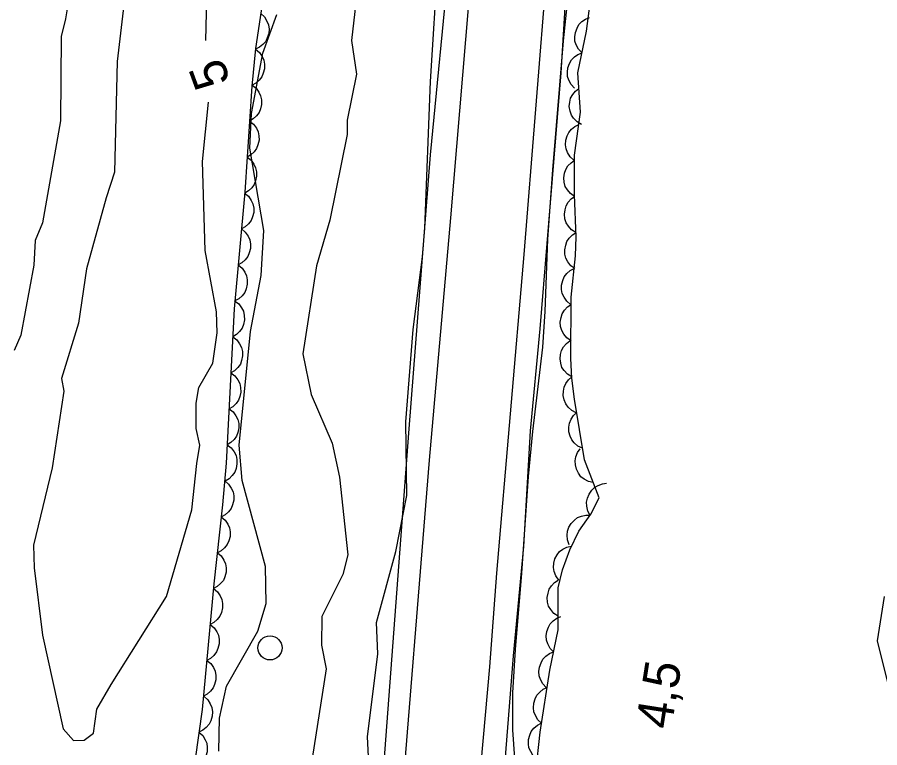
# Model space of a CAD drawing. Extents: x 282461 to 284471, y 5554090 to 5557646.
# Drawn here: x 283458.8 to 283530.4, y 5555927 to 5555987.7 of the extents above; entities that cross this region are included whole.
import ezdxf

# ---------------------------------------------------------------- set-up
doc = ezdxf.new("R2010")
doc.units = 0
for name, color, linetype in [('Niveau 1', 7, 'Continuous'), ('Niveau 2', 7, 'Continuous'), ('Niveau 21', 7, 'Continuous'), ('Niveau 3', 7, 'Continuous'), ('Niveau 36', 7, 'Continuous'), ('Niveau 44', 7, 'Continuous')]:
    doc.layers.add(name, color=color, linetype=linetype)

msp = doc.modelspace()

# ---------------------------------------------------------------- linework, layer by layer
at = {"layer": 'Niveau 1'}
for points in [[(283495.33, 5555867.29), (283496.19, 5555875.17), (283495.95, 5555877.9), (283496.2, 5555880.14), (283497.06, 5555893.64), (283497.86, 5555899.31), (283498.08, 5555902.18), (283498.09, 5555907.62), (283498.26, 5555909.94), (283499.81, 5555920.99), (283500.03, 5555923.64), (283500.12, 5555926.12), (283499.96, 5555928.49), (283499.96, 5555931.57), (283500.17, 5555935.18), (283500.71, 5555941.52), (283501.27, 5555949.54), (283501.63, 5555953.29), (283502.46, 5555960.29), (283502.65, 5555963.27), (283502.86, 5555969.26), (283503.28, 5555975.05), (283504.17, 5555985.76), (283504.92, 5555992.93)], [(283483.82, 5555861.94), (283485.65, 5555873.82), (283486.03, 5555880.59), (283485.45, 5555890.09), (283486.21, 5555901.8), (283487.11, 5555907.65), (283487.25, 5555912.96), (283487.96, 5555917.64), (283488.21, 5555921.36), (283487.87, 5555927.92), (283488.75, 5555934.8), (283488.63, 5555937.41), (283490.24, 5555943.3), (283491.15, 5555947.97), (283491.07, 5555954.1), (283491.67, 5555961.77), (283492.46, 5555967.8), (283492.64, 5555970.19), (283493.13, 5555982.39), (283493.76, 5555992.5)], [(283474.45, 5555985.8), (283474.59, 5555991.58)], [(283467.7, 5555989.24), (283467.08, 5555984.05), (283466.86, 5555974.83), (283466.18, 5555972.71), (283464.55, 5555966.81), (283463.87, 5555962.28), (283462.46, 5555957.7), (283462.65, 5555956.64), (283461.68, 5555950.27), (283460.14, 5555943.84), (283460.2, 5555941.96), (283460.89, 5555936.36), (283462.59, 5555928.58), (283463.46, 5555927.59), (283464.34, 5555927.62), (283465.12, 5555928.21), (283465.4, 5555930.2), (283466.59, 5555932.25), (283471.18, 5555939.58), (283473.28, 5555946.77), (283473.71, 5555950.63), (283473.96, 5555952.15), (283473.65, 5555953.55), (283473.65, 5555955.63), (283473.86, 5555956.94), (283475.02, 5555958.98), (283475.4, 5555961.48), (283475.34, 5555963.24), (283474.4, 5555968.33), (283474.17, 5555975.73), (283474.68, 5555980.66)]]:
    msp.add_lwpolyline(points, dxfattribs=at)
at = {"layer": 'Niveau 2'}
for points in [[(283487.52, 5555994.23), (283486.56, 5555985.8), (283486.96, 5555983), (283486.19, 5555979.17), (283486.18, 5555977.98), (283484.76, 5555970.84), (283483.65, 5555967.07), (283482.5, 5555959.75), (283483.19, 5555956.36), (283484.96, 5555952.32), (283485.57, 5555949.49), (283486.25, 5555943.03), (283485.82, 5555941.39), (283484.09, 5555937.91), (283484.06, 5555935.53), (283484.44, 5555933.56), (283483.15, 5555925.22)], [(283463.07, 5555989.28), (283462.8, 5555987.59), (283462.43, 5555986.11), (283462.37, 5555979.1), (283460.89, 5555970.62), (283460.28, 5555969.17), (283460.15, 5555967.12), (283459.09, 5555961.29), (283458.53, 5555960.03)], [(283475.52, 5555926.73), (283475.59, 5555929.46), (283476.17, 5555932.11), (283478.78, 5555936.68), (283479.46, 5555938.98), (283479.4, 5555942.06), (283477.46, 5555949.22), (283477.23, 5555952.16), (283478.17, 5555961.6), (283479.05, 5555966.25), (283479.28, 5555970), (283478.12, 5555976.85), (283478.24, 5555979.73), (283479.19, 5555984.73), (283480.36, 5555987.96)], [(283530.8, 5555939.57), (283530.23, 5555935.9), (283531.19, 5555931.98)]]:
    msp.add_lwpolyline(points, dxfattribs=at)
at = {"layer": 'Niveau 21'}
for points in [[(283460.71, 5555718.97), (283464.36, 5555736.1), (283469.98, 5555765.27), (283471.92, 5555775.57), (283474.52, 5555790.34), (283476.3, 5555799.49), (283477.96, 5555808.81), (283480.08, 5555821.56), (283481.62, 5555831.93), (283482.77, 5555840.04), (283484.86, 5555856.85), (283486.57, 5555874.63), (283490.46, 5555919.03), (283493.03, 5555950.9), (283494.81, 5555971.05), (283497.52, 5556003.36), (283498.59, 5556015.13), (283507.24, 5556117.01)], [(283469.14, 5555728.42), (283472.32, 5555743.35), (283473.9, 5555752.15), (283475.3, 5555758.17), (283476.57, 5555764.88), (283481.78, 5555793.89), (283484.88, 5555811.49), (283487.66, 5555829.11), (283488.7, 5555836.23), (283489.73, 5555844.57), (283490.72, 5555851.64), (283493.04, 5555874.78), (283495.51, 5555902.08), (283496.11, 5555911.14), (283496.8, 5555918.44), (283497.32, 5555925.68), (283498.06, 5555933.74), (283498.64, 5555941.5), (283500.91, 5555967.99), (283502.83, 5555992.18), (283504.27, 5556007.2), (283509.33, 5556065.83), (283511.06, 5556084.73), (283513.66, 5556115.09)], [(283492.52, 5555850.14), (283495.22, 5555873.66), (283496.11, 5555882.02), (283497.01, 5555891.93), (283497.85, 5555902.94), (283498.6, 5555916.78), (283500.02, 5555934.63), (283500.87, 5555943.73), (283501.43, 5555953.35), (283502.23, 5555961.81), (283503.97, 5555983.09), (283504.53, 5555992.19), (283505.44, 5556001.7), (283506.2, 5556008.2), (283508.29, 5556033.77), (283511.44, 5556064.1), (283513.27, 5556080.88), (283515.65, 5556109.56)], [(283503.9, 5556104.84), (283503.1, 5556096.19), (283502.47, 5556087.83), (283499.48, 5556055.91), (283498.14, 5556036.36), (283497.27, 5556024.95), (283496.66, 5556015.32), (283495.18, 5556000.44), (283494.67, 5555992.56), (283493.09, 5555976.29), (283491.31, 5555953.51), (283487.89, 5555907.7), (283485.51, 5555884.08), (283483.68, 5555866.93), (283482.17, 5555853.32), (283480.13, 5555837.14), (283478.87, 5555828.51), (283477.05, 5555817.96), (283474.47, 5555804.05), (283473.53, 5555798.33)]]:
    msp.add_lwpolyline(points, dxfattribs=at)
at = {"layer": 'Niveau 36'}
msp.add_circle((283479.783, 5555935.3), 1, dxfattribs=at)
at = {"layer": 'Niveau 44'}
for points in [[(283479.84, 5555993.64), (283478.59, 5555985.11), (283478.28, 5555981.99), (283477.68, 5555973.17), (283476.81, 5555963.49), (283476.15, 5555950.65), (283475.84, 5555947.19), (283475.13, 5555940.63), (283474.15, 5555930.17), (283472.64, 5555919.58), (283470.63, 5555900.65)], [(283501.86, 5555924.98), (283502.23, 5555928.29), (283503.03, 5555933.44), (283503.71, 5555936.79), (283503.71, 5555940.29), (283504.09, 5555941.8), (283504.68, 5555943.46), (283505.43, 5555944.99), (283506.45, 5555946.42), (283507.14, 5555947.78), (283505.9, 5555950.93), (283505.09, 5555955.97), (283504.87, 5555957.71), (283504.78, 5555959.35), (283504.81, 5555964.44), (283505.15, 5555967.88), (283505.21, 5555969.48), (283505.09, 5555972.95), (283505.09, 5555976.26), (283505.58, 5555979.84), (283505.36, 5555983.11), (283506.08, 5555986.55), (283506.51, 5555990.01)], [(283479.02, 5555988.03), (283479.33, 5555987.75), (283479.53, 5555987.4), (283479.66, 5555987.09), (283479.7, 5555986.74), (283479.68, 5555986.38), (283479.56, 5555986.01), (283479.43, 5555985.71), (283479.2, 5555985.45), (283478.91, 5555985.22), (283478.58, 5555985.06)], [(283505.71, 5555984.77), (283505.42, 5555985.07), (283505.23, 5555985.43), (283505.12, 5555985.74), (283505.1, 5555986.1), (283505.15, 5555986.46), (283505.29, 5555986.82), (283505.44, 5555987.11), (283505.69, 5555987.36), (283505.99, 5555987.57), (283506.32, 5555987.71)], [(283478.59, 5555985.06), (283478.91, 5555984.79), (283479.13, 5555984.46), (283479.27, 5555984.16), (283479.33, 5555983.81), (283479.32, 5555983.44), (283479.22, 5555983.07), (283479.1, 5555982.77), (283478.88, 5555982.5), (283478.61, 5555982.25), (283478.29, 5555982.08)], [(283505.09, 5555981.83), (283504.8, 5555982.13), (283504.61, 5555982.49), (283504.5, 5555982.8), (283504.49, 5555983.16), (283504.53, 5555983.52), (283504.67, 5555983.88), (283504.82, 5555984.17), (283505.07, 5555984.42), (283505.37, 5555984.63), (283505.71, 5555984.77)], [(283478.29, 5555982.08), (283478.62, 5555981.82), (283478.85, 5555981.49), (283479, 5555981.2), (283479.07, 5555980.85), (283479.08, 5555980.48), (283478.99, 5555980.11), (283478.88, 5555979.8), (283478.66, 5555979.52), (283478.39, 5555979.27), (283478.08, 5555979.09)], [(283505.65, 5555978.81), (283505.29, 5555979.02), (283505.01, 5555979.32), (283504.82, 5555979.59), (283504.71, 5555979.92), (283504.65, 5555980.29), (283504.69, 5555980.67), (283504.76, 5555980.99), (283504.93, 5555981.29), (283505.16, 5555981.58), (283505.45, 5555981.8)], [(283478.08, 5555979.09), (283478.41, 5555978.83), (283478.65, 5555978.5), (283478.8, 5555978.2), (283478.86, 5555977.86), (283478.87, 5555977.49), (283478.78, 5555977.12), (283478.67, 5555976.81), (283478.46, 5555976.53), (283478.19, 5555976.28), (283477.88, 5555976.1)], [(283505.03, 5555975.84), (283504.72, 5555976.12), (283504.51, 5555976.47), (283504.38, 5555976.77), (283504.33, 5555977.12), (283504.35, 5555977.49), (283504.47, 5555977.85), (283504.6, 5555978.15), (283504.83, 5555978.42), (283505.12, 5555978.65), (283505.44, 5555978.81)], [(283477.88, 5555976.1), (283478.21, 5555975.84), (283478.44, 5555975.51), (283478.59, 5555975.21), (283478.66, 5555974.87), (283478.67, 5555974.5), (283478.58, 5555974.13), (283478.47, 5555973.82), (283478.26, 5555973.54), (283477.99, 5555973.29), (283477.68, 5555973.1)], [(283505.09, 5555972.83), (283504.74, 5555973.06), (283504.49, 5555973.38), (283504.31, 5555973.66), (283504.22, 5555974), (283504.19, 5555974.37), (283504.26, 5555974.75), (283504.35, 5555975.07), (283504.54, 5555975.36), (283504.79, 5555975.63), (283505.09, 5555975.83)], [(283477.67, 5555973.1), (283478, 5555972.84), (283478.22, 5555972.5), (283478.37, 5555972.21), (283478.43, 5555971.86), (283478.43, 5555971.49), (283478.33, 5555971.12), (283478.21, 5555970.82), (283478, 5555970.54), (283477.72, 5555970.29), (283477.41, 5555970.12)], [(283505.2, 5555969.83), (283504.84, 5555970.05), (283504.58, 5555970.36), (283504.39, 5555970.63), (283504.29, 5555970.97), (283504.25, 5555971.34), (283504.3, 5555971.72), (283504.38, 5555972.04), (283504.56, 5555972.34), (283504.8, 5555972.62), (283505.09, 5555972.83)], [(283477.41, 5555970.12), (283477.73, 5555969.85), (283477.96, 5555969.52), (283478.1, 5555969.22), (283478.16, 5555968.87), (283478.16, 5555968.5), (283478.06, 5555968.13), (283477.95, 5555967.83), (283477.73, 5555967.55), (283477.45, 5555967.31), (283477.14, 5555967.13)], [(283505.11, 5555966.83), (283504.77, 5555967.07), (283504.53, 5555967.4), (283504.37, 5555967.69), (283504.29, 5555968.03), (283504.27, 5555968.4), (283504.35, 5555968.78), (283504.45, 5555969.09), (283504.65, 5555969.37), (283504.92, 5555969.64), (283505.22, 5555969.83)], [(283477.14, 5555967.13), (283477.46, 5555966.87), (283477.69, 5555966.53), (283477.83, 5555966.23), (283477.89, 5555965.89), (283477.89, 5555965.52), (283477.79, 5555965.15), (283477.68, 5555964.84), (283477.46, 5555964.57), (283477.18, 5555964.32), (283476.87, 5555964.14)], [(283504.75, 5555963.84), (283504.43, 5555964.11), (283504.21, 5555964.45), (283504.06, 5555964.75), (283504.01, 5555965.09), (283504.01, 5555965.46), (283504.11, 5555965.83), (283504.23, 5555966.14), (283504.45, 5555966.41), (283504.73, 5555966.66), (283505.05, 5555966.83)], [(283476.84, 5555964.15), (283477.18, 5555963.9), (283477.42, 5555963.57), (283477.57, 5555963.28), (283477.65, 5555962.93), (283477.66, 5555962.56), (283477.58, 5555962.19), (283477.47, 5555961.88), (283477.26, 5555961.6), (283477, 5555961.34), (283476.69, 5555961.15)], [(283504.79, 5555960.83), (283504.44, 5555961.07), (283504.19, 5555961.39), (283504.02, 5555961.67), (283503.93, 5555962.01), (283503.9, 5555962.38), (283503.97, 5555962.76), (283504.06, 5555963.07), (283504.25, 5555963.37), (283504.51, 5555963.64), (283504.81, 5555963.84)], [(283476.69, 5555961.15), (283477.02, 5555960.9), (283477.26, 5555960.57), (283477.42, 5555960.28), (283477.49, 5555959.94), (283477.51, 5555959.57), (283477.42, 5555959.2), (283477.32, 5555958.89), (283477.11, 5555958.6), (283476.84, 5555958.34), (283476.54, 5555958.16)], [(283504.86, 5555957.83), (283504.5, 5555958.05), (283504.23, 5555958.35), (283504.04, 5555958.62), (283503.94, 5555958.96), (283503.88, 5555959.32), (283503.93, 5555959.7), (283504, 5555960.02), (283504.17, 5555960.33), (283504.41, 5555960.61), (283504.7, 5555960.83)], [(283476.54, 5555958.16), (283476.87, 5555957.91), (283477.11, 5555957.58), (283477.27, 5555957.29), (283477.34, 5555956.94), (283477.35, 5555956.57), (283477.27, 5555956.2), (283477.16, 5555955.89), (283476.96, 5555955.61), (283476.69, 5555955.35), (283476.38, 5555955.16)], [(283505.23, 5555954.85), (283504.86, 5555955.04), (283504.56, 5555955.32), (283504.36, 5555955.58), (283504.23, 5555955.91), (283504.15, 5555956.27), (283504.16, 5555956.65), (283504.21, 5555956.98), (283504.37, 5555957.29), (283504.58, 5555957.59), (283504.85, 5555957.83)], [(283476.38, 5555955.16), (283476.72, 5555954.91), (283476.95, 5555954.58), (283477.11, 5555954.29), (283477.18, 5555953.95), (283477.2, 5555953.58), (283477.11, 5555953.21), (283477.01, 5555952.9), (283476.8, 5555952.61), (283476.54, 5555952.36), (283476.23, 5555952.17)], [(283505.75, 5555951.89), (283505.37, 5555952.07), (283505.06, 5555952.34), (283504.85, 5555952.59), (283504.71, 5555952.91), (283504.62, 5555953.27), (283504.62, 5555953.66), (283504.66, 5555953.98), (283504.8, 5555954.3), (283505.01, 5555954.61), (283505.27, 5555954.86)], [(283476.23, 5555952.17), (283476.56, 5555951.92), (283476.8, 5555951.59), (283476.96, 5555951.3), (283477.03, 5555950.95), (283477.04, 5555950.59), (283476.96, 5555950.21), (283476.86, 5555949.9), (283476.65, 5555949.62), (283476.38, 5555949.36), (283476.07, 5555949.17)], [(283506.64, 5555949.04), (283506.24, 5555949.13), (283505.88, 5555949.33), (283505.62, 5555949.53), (283505.41, 5555949.82), (283505.24, 5555950.15), (283505.17, 5555950.52), (283505.13, 5555950.85), (283505.2, 5555951.19), (283505.34, 5555951.54), (283505.54, 5555951.84)], [(283476.02, 5555949.18), (283476.34, 5555948.91), (283476.57, 5555948.58), (283476.71, 5555948.28), (283476.77, 5555947.93), (283476.77, 5555947.57), (283476.68, 5555947.19), (283476.56, 5555946.89), (283476.34, 5555946.61), (283476.07, 5555946.37), (283475.75, 5555946.19)], [(283506.39, 5555946.31), (283506.19, 5555946.67), (283506.11, 5555947.07), (283506.08, 5555947.4), (283506.15, 5555947.75), (283506.29, 5555948.09), (283506.52, 5555948.4), (283506.74, 5555948.64), (283507.05, 5555948.81), (283507.4, 5555948.94), (283507.75, 5555948.99)], [(283475.73, 5555946.19), (283476.05, 5555945.92), (283476.27, 5555945.58), (283476.41, 5555945.28), (283476.46, 5555944.94), (283476.46, 5555944.57), (283476.35, 5555944.2), (283476.23, 5555943.9), (283476.01, 5555943.62), (283475.73, 5555943.38), (283475.41, 5555943.21)], [(283504.63, 5555943.87), (283504.49, 5555944.27), (283504.46, 5555944.67), (283504.49, 5555945), (283504.61, 5555945.33), (283504.8, 5555945.65), (283505.07, 5555945.92), (283505.32, 5555946.13), (283505.65, 5555946.25), (283506.02, 5555946.33), (283506.38, 5555946.32)], [(283475.41, 5555943.21), (283475.73, 5555942.94), (283475.95, 5555942.6), (283476.09, 5555942.3), (283476.14, 5555941.96), (283476.13, 5555941.59), (283476.03, 5555941.22), (283475.91, 5555940.91), (283475.68, 5555940.64), (283475.4, 5555940.4), (283475.09, 5555940.23)], [(283503.79, 5555940.94), (283503.54, 5555941.28), (283503.4, 5555941.66), (283503.33, 5555941.99), (283503.36, 5555942.34), (283503.46, 5555942.7), (283503.64, 5555943.03), (283503.83, 5555943.3), (283504.11, 5555943.51), (283504.44, 5555943.68), (283504.79, 5555943.77)], [(283503.71, 5555937.93), (283503.36, 5555938.17), (283503.11, 5555938.48), (283502.93, 5555938.77), (283502.84, 5555939.11), (283502.81, 5555939.48), (283502.88, 5555939.85), (283502.97, 5555940.17), (283503.16, 5555940.46), (283503.41, 5555940.73), (283503.71, 5555940.94)], [(283475.09, 5555940.23), (283475.42, 5555939.97), (283475.64, 5555939.63), (283475.79, 5555939.33), (283475.84, 5555938.98), (283475.84, 5555938.62), (283475.74, 5555938.24), (283475.62, 5555937.94), (283475.4, 5555937.67), (283475.13, 5555937.42), (283474.81, 5555937.25)], [(283503.34, 5555934.97), (283503.05, 5555935.26), (283502.86, 5555935.63), (283502.75, 5555935.94), (283502.73, 5555936.29), (283502.77, 5555936.66), (283502.91, 5555937.01), (283503.05, 5555937.3), (283503.3, 5555937.55), (283503.6, 5555937.77), (283503.94, 5555937.91)], [(283474.81, 5555937.25), (283475.14, 5555936.98), (283475.36, 5555936.64), (283475.51, 5555936.35), (283475.56, 5555936), (283475.56, 5555935.63), (283475.46, 5555935.26), (283475.35, 5555934.96), (283475.12, 5555934.68), (283474.85, 5555934.43), (283474.53, 5555934.26)], [(283502.74, 5555932.02), (283502.45, 5555932.32), (283502.26, 5555932.68), (283502.15, 5555932.99), (283502.13, 5555933.34), (283502.17, 5555933.71), (283502.31, 5555934.07), (283502.46, 5555934.36), (283502.71, 5555934.61), (283503.01, 5555934.83), (283503.34, 5555934.97)], [(283474.53, 5555934.26), (283474.86, 5555934), (283475.08, 5555933.66), (283475.23, 5555933.36), (283475.28, 5555933.01), (283475.28, 5555932.64), (283475.18, 5555932.27), (283475.07, 5555931.97), (283474.85, 5555931.7), (283474.57, 5555931.45), (283474.25, 5555931.28)], [(283502.35, 5555929.04), (283502.04, 5555929.33), (283501.84, 5555929.68), (283501.71, 5555929.98), (283501.67, 5555930.33), (283501.7, 5555930.7), (283501.82, 5555931.07), (283501.95, 5555931.37), (283502.19, 5555931.63), (283502.48, 5555931.86), (283502.81, 5555932.01)], [(283474.31, 5555931.27), (283474.62, 5555930.99), (283474.82, 5555930.64), (283474.96, 5555930.34), (283475, 5555929.99), (283474.98, 5555929.62), (283474.86, 5555929.25), (283474.73, 5555928.96), (283474.49, 5555928.69), (283474.21, 5555928.46), (283473.88, 5555928.3)], [(283501.98, 5555926.06), (283501.66, 5555926.33), (283501.44, 5555926.68), (283501.3, 5555926.98), (283501.25, 5555927.32), (283501.26, 5555927.69), (283501.37, 5555928.06), (283501.49, 5555928.36), (283501.71, 5555928.64), (283502, 5555928.88), (283502.31, 5555929.05)], [(283473.88, 5555928.3), (283474.19, 5555928.02), (283474.4, 5555927.67), (283474.53, 5555927.37), (283474.57, 5555927.02), (283474.55, 5555926.65), (283474.44, 5555926.29), (283474.3, 5555925.99), (283474.07, 5555925.72), (283473.78, 5555925.49), (283473.46, 5555925.33)]]:
    msp.add_lwpolyline(points, dxfattribs=at)

# ---------------------------------------------------------------- texts
at = {"layer": 'Niveau 1'}
msp.add_text('5', height=3, rotation=110.06709, dxfattribs=at).set_placement((283476.53, 5555982.41))
at = {"layer": 'Niveau 3'}
msp.add_text('4,5  ', height=3, rotation=81.09575, dxfattribs=at).set_placement((283513.12, 5555928.46))

doc.saveas('drawing.dxf')
